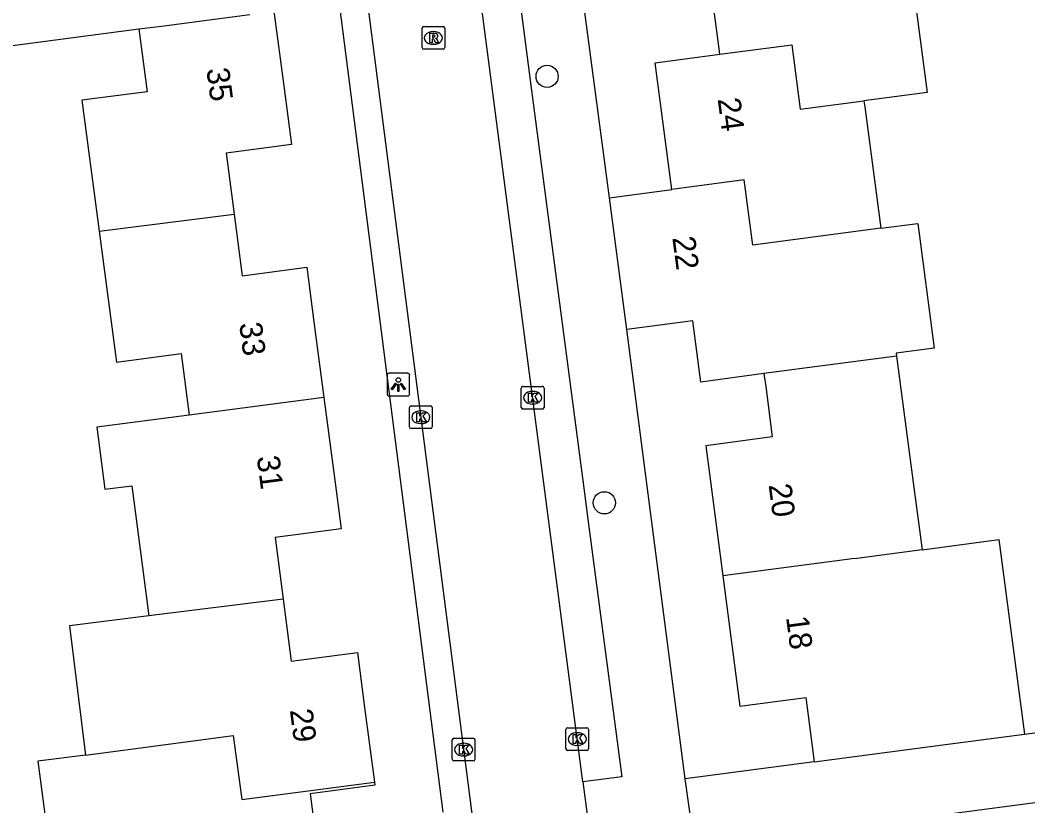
# Model space of a CAD drawing. Extents: x 158474 to 159560, y 388525 to 389605.
# Drawn here: x 159403.74 to 159448.13, y 388918.95 to 388953.56 of the extents above; entities that cross this region are included whole.
import ezdxf

# ---------------------------------------------------------------- set-up
doc = ezdxf.new("R2010")
doc.units = 0
for name, color, linetype in [('IMGEO_Boom', 7, 'Continuous'), ('IMGEO_Kolk', 7, 'Continuous'), ('IMGEO_Lichtpunt', 7, 'Continuous'), ('IMGEO_Pand', 7, 'Continuous'), ('IMGEO_Pand_nummerreeks', 7, 'Continuous'), ('IMGEO_Rijbaan_lokaal_open', 7, 'Continuous'), ('IMGEO_Rioolput', 7, 'Continuous'), ('IMGEO_Voetpad_open', 7, 'Continuous')]:
    doc.layers.add(name, color=color, linetype=linetype)

msp = doc.modelspace()

# ---------------------------------------------------------------- linework, layer by layer
at = {"layer": 'IMGEO_Boom'}
for centre in [(159426.956, 388951.078), (159429.479, 388932.296)]:
    msp.add_circle(centre, 0.489, dxfattribs=at)
at = {"layer": 'IMGEO_Kolk'}
for p, q in [((159425.818, 388936.5), (159425.818, 388937.352)), ((159425.893, 388937.426), (159426.745, 388937.426)), ((159426.819, 388937.352), (159426.819, 388936.5)), ((159426.306, 388937.206), (159426.331, 388937.206)), ((159420.892, 388935.64), (159420.892, 388936.492)), ((159420.967, 388936.566), (159421.819, 388936.566)), ((159421.893, 388936.492), (159421.893, 388935.64)), ((159426.745, 388936.426), (159425.893, 388936.426)), ((159426.329, 388936.646), (159426.304, 388936.646)), ((159421.38, 388936.346), (159421.405, 388936.346)), ((159421.819, 388935.566), (159420.967, 388935.566)), ((159421.403, 388935.786), (159421.378, 388935.786)), ((159427.783, 388921.464), (159427.783, 388922.316)), ((159427.858, 388922.39), (159428.71, 388922.39)), ((159428.271, 388922.17), (159428.296, 388922.17)), ((159428.784, 388922.316), (159428.784, 388921.464)), ((159422.778, 388920.998), (159422.778, 388921.85)), ((159422.853, 388921.924), (159423.705, 388921.924)), ((159423.779, 388921.85), (159423.779, 388920.998)), ((159423.266, 388921.704), (159423.291, 388921.704)), ((159428.71, 388921.39), (159427.858, 388921.39)), ((159428.294, 388921.61), (159428.269, 388921.61)), ((159423.705, 388920.924), (159422.853, 388920.924)), ((159423.289, 388921.144), (159423.264, 388921.144))]:
    msp.add_line(p, q, dxfattribs=at)
for points in [[(159425.818, 388936.5), (159425.818, 388937.352)], [(159425.893, 388937.426), (159426.745, 388937.426)], [(159426.819, 388937.352), (159426.819, 388936.5)], [(159426.139, 388937.126), (159426.262, 388937.126), (159426.262, 388936.975), (159426.392, 388937.126), (159426.556, 388937.126), (159426.41, 388936.975), (159426.563, 388936.726), (159426.411, 388936.726), (159426.326, 388936.89), (159426.262, 388936.823), (159426.262, 388936.726), (159426.139, 388936.726), (159426.139, 388937.126)], [(159420.892, 388935.64), (159420.892, 388936.492)], [(159420.967, 388936.566), (159421.819, 388936.566)], [(159421.893, 388936.492), (159421.893, 388935.64)], [(159426.745, 388936.426), (159425.893, 388936.426)], [(159421.213, 388936.266), (159421.336, 388936.266), (159421.336, 388936.115), (159421.466, 388936.266), (159421.63, 388936.266), (159421.484, 388936.115), (159421.637, 388935.866), (159421.485, 388935.866), (159421.4, 388936.03), (159421.336, 388935.963), (159421.336, 388935.866), (159421.213, 388935.866), (159421.213, 388936.266)], [(159421.819, 388935.566), (159420.967, 388935.566)], [(159427.783, 388921.464), (159427.783, 388922.316)], [(159427.858, 388922.39), (159428.71, 388922.39)], [(159428.784, 388922.316), (159428.784, 388921.464)], [(159422.778, 388920.998), (159422.778, 388921.85)], [(159422.853, 388921.924), (159423.705, 388921.924)], [(159423.779, 388921.85), (159423.779, 388920.998)], [(159428.104, 388922.09), (159428.227, 388922.09), (159428.227, 388921.939), (159428.357, 388922.09), (159428.521, 388922.09), (159428.375, 388921.939), (159428.528, 388921.69), (159428.376, 388921.69), (159428.291, 388921.854), (159428.227, 388921.787), (159428.227, 388921.69), (159428.104, 388921.69), (159428.104, 388922.09)], [(159423.099, 388921.624), (159423.222, 388921.624), (159423.222, 388921.473), (159423.352, 388921.624), (159423.516, 388921.624), (159423.37, 388921.473), (159423.523, 388921.224), (159423.371, 388921.224), (159423.286, 388921.388), (159423.222, 388921.321), (159423.222, 388921.224), (159423.099, 388921.224), (159423.099, 388921.624)], [(159428.71, 388921.39), (159427.858, 388921.39)], [(159423.705, 388920.924), (159422.853, 388920.924)]]:
    msp.add_lwpolyline(points, dxfattribs=at)
for centre, start, end in [((159425.895, 388937.35), 91.552, 178.448), ((159425.895, 388937.35), 91.552, 178.448), ((159426.743, 388937.35), 1.552, 88.448), ((159426.743, 388937.35), 1.552, 88.448), ((159420.969, 388936.49), 91.552, 178.448), ((159420.969, 388936.49), 91.552, 178.448), ((159421.817, 388936.49), 1.552, 88.448), ((159421.817, 388936.49), 1.552, 88.448), ((159425.895, 388936.502), 181.552, 268.448), ((159425.895, 388936.502), 181.552, 268.448), ((159426.743, 388936.502), 271.552, 358.448), ((159426.743, 388936.502), 271.552, 358.448), ((159420.969, 388935.642), 181.552, 268.448), ((159420.969, 388935.642), 181.552, 268.448), ((159421.817, 388935.642), 271.552, 358.448), ((159421.817, 388935.642), 271.552, 358.448), ((159427.86, 388922.314), 91.552, 178.448), ((159427.86, 388922.314), 91.552, 178.448), ((159428.708, 388922.314), 1.552, 88.448), ((159428.708, 388922.314), 1.552, 88.448), ((159422.855, 388921.848), 91.552, 178.448), ((159422.855, 388921.848), 91.552, 178.448), ((159423.703, 388921.848), 1.552, 88.448), ((159423.703, 388921.848), 1.552, 88.448), ((159427.86, 388921.466), 181.552, 268.448), ((159427.86, 388921.466), 181.552, 268.448), ((159428.708, 388921.466), 271.552, 358.448), ((159428.708, 388921.466), 271.552, 358.448), ((159422.855, 388921), 181.552, 268.448), ((159422.855, 388921), 181.552, 268.448), ((159423.703, 388921), 271.552, 358.448), ((159423.703, 388921), 271.552, 358.448)]:
    msp.add_arc(centre, 0.0765, start, end, dxfattribs=at)
for centre, major_axis, ratio, start_param, end_param in [((159426.305, 388936.926), (-0.387, 0.002), 0.722429, 4.712389, 7.853982), ((159426.33, 388936.926), (-0.39, 0.002), 0.717154, 1.570796, 4.712389), ((159421.379, 388936.066), (-0.387, 0.002), 0.722429, 4.712389, 7.853982), ((159421.404, 388936.066), (-0.39, 0.002), 0.717154, 1.570796, 4.712389), ((159428.27, 388921.89), (-0.387, 0.002), 0.722429, 4.712389, 7.853982), ((159428.295, 388921.89), (-0.39, 0.002), 0.717154, 1.570796, 4.712389), ((159423.265, 388921.424), (-0.387, 0.002), 0.722429, 4.712389, 7.853982), ((159423.29, 388921.424), (-0.39, 0.002), 0.717154, 1.570796, 4.712389)]:
    msp.add_ellipse(centre, major_axis=major_axis, ratio=ratio, start_param=start_param, end_param=end_param, dxfattribs=at)
at = {"layer": 'IMGEO_Lichtpunt'}
for p, q in [((159419.905, 388937.904), (159419.905, 388937.097)), ((159419.905, 388937.904), (159419.905, 388937.097)), ((159420.807, 388937.999), (159419.999, 388937.999)), ((159420.807, 388937.999), (159419.999, 388937.999)), ((159420.901, 388937.097), (159420.901, 388937.904)), ((159420.901, 388937.097), (159420.901, 388937.904)), ((159419.999, 388937.003), (159420.807, 388937.003)), ((159419.999, 388937.003), (159420.807, 388937.003))]:
    msp.add_line(p, q, dxfattribs=at)
for points in [[(159420.279, 388937.568), (159420.318, 388937.54), (159420.13, 388937.278), (159420.092, 388937.305), (159420.279, 388937.568)], [(159420.381, 388937.52), (159420.428, 388937.52), (159420.428, 388937.198), (159420.381, 388937.198), (159420.381, 388937.52)], [(159420.491, 388937.54), (159420.529, 388937.567), (159420.716, 388937.305), (159420.677, 388937.277), (159420.491, 388937.54)]]:
    msp.add_lwpolyline(points, dxfattribs=at)
msp.add_circle((159420.404, 388937.702), 0.0994, dxfattribs=at)
for centre, start, end in [((159419.999, 388937.904), 90, 180), ((159419.999, 388937.904), 90, 180), ((159420.807, 388937.904), 0, 90), ((159420.807, 388937.904), 0, 90), ((159419.999, 388937.097), 180, 270), ((159419.999, 388937.097), 180, 270), ((159420.807, 388937.097), 270, 0), ((159420.807, 388937.097), 270, 360)]:
    msp.add_arc(centre, 0.0946, start, end, dxfattribs=at)
at = {"layer": 'IMGEO_Pand'}
for points in [[(159434.563, 388952.051), (159434.501, 388952.519), (159433.809, 388957.777), (159438.767, 388958.43), (159439.691, 388958.552), (159439.622, 388959.061), (159446.28, 388959.968), (159446.803, 388956.13), (159443.003, 388955.612), (159443.693, 388950.371), (159440.909, 388950.005)], [(159408.976, 388953.166), (159409.963, 388953.296), (159413.865, 388953.81)], [(159414.92, 388953.949), (159415.368, 388950.546), (159415.693, 388948.081), (159412.812, 388947.701), (159413.166, 388945.013)], [(159408.976, 388953.166), (159409.339, 388950.405), (159406.463, 388950.026), (159407.222, 388944.259)], [(159434.563, 388952.051), (159437.735, 388952.469), (159438.108, 388949.636), (159440.909, 388950.005)], [(159432.451, 388946.094), (159431.716, 388951.676), (159434.563, 388952.051)], [(159440.909, 388950.005), (159440.944, 388949.736), (159441.649, 388944.386)], [(159441.649, 388944.386), (159436.011, 388943.638), (159435.629, 388946.517), (159432.451, 388946.094)], [(159429.698, 388945.731), (159432.451, 388946.094)], [(159430.463, 388939.924), (159429.698, 388945.731)], [(159407.222, 388944.259), (159413.166, 388945.013)], [(159413.166, 388945.013), (159413.524, 388942.293), (159416.371, 388942.668), (159416.686, 388940.273), (159417.126, 388936.935)], [(159441.649, 388944.386), (159443.282, 388944.601), (159444.006, 388939.101), (159442.334, 388938.881), (159442.35, 388938.76)], [(159407.222, 388944.259), (159407.982, 388938.49), (159410.833, 388938.865), (159411.189, 388936.157)], [(159436.508, 388937.984), (159433.728, 388937.614), (159433.374, 388940.307), (159430.463, 388939.924)], [(159442.35, 388938.76), (159436.508, 388937.984)], [(159442.35, 388938.76), (159443.112, 388932.973), (159443.482, 388930.229)], [(159436.508, 388937.984), (159436.521, 388937.883), (159436.583, 388937.412), (159436.875, 388935.198), (159433.94, 388934.812), (159434.696, 388929.072)], [(159417.126, 388936.935), (159411.189, 388936.157)], [(159417.126, 388936.935), (159417.577, 388933.508), (159417.888, 388931.147), (159414.97, 388930.763), (159415.328, 388928.044)], [(159411.189, 388936.157), (159407.117, 388935.623), (159407.475, 388932.89), (159408.662, 388933.046), (159409.417, 388927.31)], [(159443.482, 388930.229), (159446.857, 388930.673), (159447.984, 388922.112)], [(159443.482, 388930.229), (159440.599, 388929.849), (159440.384, 388929.821), (159440.169, 388929.792), (159434.696, 388929.072)], [(159434.696, 388929.072), (159435.451, 388923.334), (159438.345, 388923.715), (159438.717, 388920.892)], [(159415.328, 388928.044), (159409.417, 388927.31)], [(159415.328, 388928.044), (159415.687, 388925.316), (159418.597, 388925.7), (159418.916, 388923.277), (159419.349, 388919.991)], [(159409.417, 388927.31), (159405.914, 388926.875), (159406.62, 388921.185)], [(159406.62, 388921.185), (159410.162, 388921.652), (159413.134, 388922.044), (159413.506, 388919.222), (159419.349, 388919.991)], [(159438.717, 388920.892), (159444.61, 388921.668), (159447.984, 388922.112)], [(159406.62, 388921.185), (159404.519, 388920.909), (159405.265, 388915.241)], [(159419.349, 388919.991), (159419.367, 388919.853), (159416.518, 388919.478), (159417.245, 388913.957), (159414.409, 388913.582)]]:
    msp.add_lwpolyline(points, dxfattribs=at)
at = {"layer": 'IMGEO_Rijbaan_lokaal_open'}
for points in [[(159428.532, 388919.998), (159424.08, 388954.075), (159423.874, 388955.513), (159423.667, 388956.667)], [(159419.087, 388953.953), (159423.686, 388918.255)], [(159447.984, 388922.112), (159461.896, 388923.96)], [(159433.465, 388917.118), (159445.216, 388918.671), (159466.104, 388921.433), (159467.353, 388921.598), (159467.475, 388921.109)], [(159438.717, 388920.892), (159433.04, 388920.144)], [(159428.532, 388919.998), (159428.75, 388918.332)], [(159433.465, 388917.118), (159433.04, 388920.144)]]:
    msp.add_lwpolyline(points, dxfattribs=at)
at = {"layer": 'IMGEO_Rioolput'}
for p, q in [((159421.52, 388953.274), (159422.372, 388953.274)), ((159421.445, 388952.348), (159421.445, 388953.2)), ((159421.933, 388953.054), (159421.958, 388953.054)), ((159422.446, 388953.2), (159422.446, 388952.348)), ((159421.956, 388952.494), (159421.931, 388952.494)), ((159422.372, 388952.274), (159421.52, 388952.274))]:
    msp.add_line(p, q, dxfattribs=at)
for points in [[(159421.52, 388953.274), (159422.372, 388953.274)], [(159421.445, 388952.348), (159421.445, 388953.2)], [(159422.034, 388952.972), (159421.782, 388952.974), (159421.782, 388952.574)], [(159421.96, 388952.893), (159421.906, 388952.893), (159421.906, 388952.812)], [(159421.906, 388952.812), (159421.958, 388952.812)], [(159422.446, 388953.2), (159422.446, 388952.348)], [(159421.782, 388952.574), (159421.906, 388952.574), (159421.906, 388952.736), (159421.917, 388952.736)], [(159421.964, 388952.707), (159422.035, 388952.574), (159422.175, 388952.574), (159422.11, 388952.7)], [(159422.372, 388952.274), (159421.52, 388952.274)]]:
    msp.add_lwpolyline(points, dxfattribs=at)
for centre, radius, start, end in [((159421.522, 388953.198), 0.0765, 91.552, 178.448), ((159421.522, 388953.198), 0.0765, 91.552, 178.448), ((159422.37, 388953.198), 0.0765, 1.552, 88.448), ((159422.37, 388953.198), 0.0765, 1.552, 88.448), ((159421.942, 388953.001), 0.19, 274.7715, 282.9687), ((159421.966, 388952.797), 0.0964, 77.0061, 93.1865), ((159421.98, 388952.854), 0.0378, 276.6634, 79.6772), ((159422.033, 388952.862), 0.109, 350.3612, 89.416), ((159422.031, 388952.862), 0.112, 277.5842, 350.9817), ((159421.522, 388952.35), 0.0765, 181.552, 268.448), ((159421.522, 388952.35), 0.0765, 181.552, 268.448), ((159421.916, 388952.683), 0.0533, 26.0293, 88.6989), ((159422.015, 388952.647), 0.108, 29.5134, 73.7905), ((159422.37, 388952.35), 0.0765, 271.552, 358.448), ((159422.37, 388952.35), 0.0765, 271.552, 358.448)]:
    msp.add_arc(centre, radius, start, end, dxfattribs=at)
for centre, major_axis, ratio, start_param, end_param in [((159421.932, 388952.774), (-0.387, 0.002), 0.722429, 4.712389, 7.853982), ((159421.957, 388952.774), (-0.39, 0.002), 0.717154, 1.570796, 4.712389)]:
    msp.add_ellipse(centre, major_axis=major_axis, ratio=ratio, start_param=start_param, end_param=end_param, dxfattribs=at)
at = {"layer": 'IMGEO_Voetpad_open'}
for points in [[(159429.698, 388945.731), (159428.017, 388958.451), (159423.422, 388962.148), (159418.979, 388996.152)], [(159423.667, 388956.667), (159425.426, 388956.897), (159426.125, 388951.586), (159426.274, 388950.452), (159428.607, 388932.713), (159428.756, 388931.579), (159430.25, 388920.222), (159428.532, 388919.998)], [(159422.384, 388918.673), (159417.813, 388954.276), (159414.92, 388953.949)], [(159395.607, 388951.405), (159408.976, 388953.166)], [(159433.04, 388920.144), (159430.463, 388939.924)]]:
    msp.add_lwpolyline(points, dxfattribs=at)

# ---------------------------------------------------------------- texts
at = {"layer": 'IMGEO_Pand_nummerreeks'}
for s, rotation, p in [('35', 277.5044, (159411.946, 388951.405)), ('24', 277.4998, (159434.467, 388950.082)), ('22', 277.5055, (159432.47, 388943.978)), ('33', 277.5011, (159413.388, 388940.192)), ('31', 277.5011, (159414.162, 388934.319)), ('20', 277.4998, (159436.709, 388933.087)), ('18', 277.4998, (159437.477, 388927.258)), ('29', 277.4998, (159415.622, 388923.167))]:
    msp.add_text(s, height=1, rotation=rotation, dxfattribs=at).set_placement(p)

doc.saveas('drawing.dxf')
